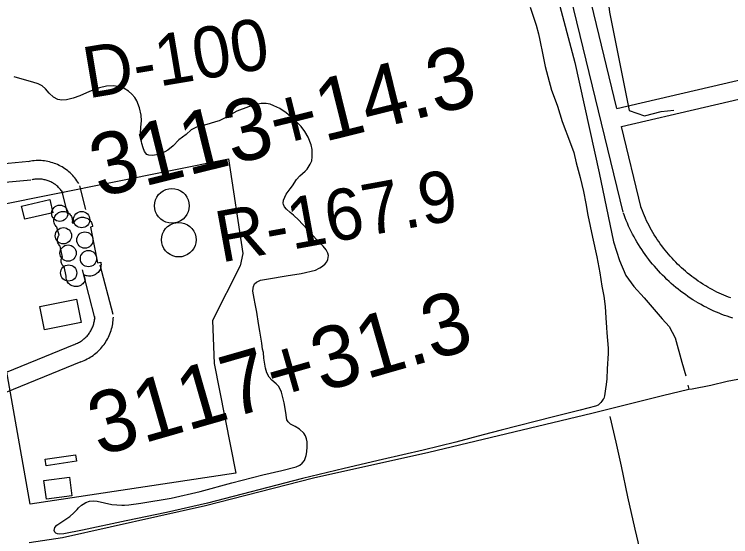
# Model space of a CAD drawing. Extents: x 3392644 to 3430565, y 576657 to 602123.
# Drawn here: x 3415223 to 3416383, y 583288 to 584134 of the extents above; entities that cross this region are included whole.
import ezdxf

# ---------------------------------------------------------------- set-up
doc = ezdxf.new("R2010")
doc.units = 0
for name, color, linetype in [('V-BLDG-OTLN', 7, 'Continuous'), ('V-DOMW-TANK', 7, 'Continuous'), ('V-DTCH-CNTR', 7, 'Continuous'), ('V-RIVR-RANG-IDEN', 7, 'Continuous'), ('V-ROAD-CNTR', 7, 'Continuous'), ('V-SITE-OTLN', 7, 'Continuous'), ('V-SITE-STRC', 7, 'Continuous'), ('V-SITE-VEGE', 7, 'Continuous'), ('V-SURV-IDEN', 7, 'Continuous'), ('V-TOPO-SHOR', 7, 'Continuous')]:
    doc.layers.add(name, color=color, linetype=linetype)

msp = doc.modelspace()

# ---------------------------------------------------------------- linework, layer by layer
at = {"layer": 'V-BLDG-OTLN'}
for points in [[(3415234.6, 583822.6), (3415280.2, 583833.4), (3415285.2, 583812.3), (3415239.6, 583801.6)], [(3415264.2, 583660.5), (3415323.6, 583672.3), (3415331.2, 583634.4), (3415271.8, 583622.6)], [(3415272.9, 583412.9), (3415321.8, 583420.1), (3415323.3, 583409.7), (3415274.4, 583402.5)], [(3415270.8, 583378.5), (3415312.1, 583383.9), (3415316.1, 583353.4), (3415274.7, 583348.1)]]:
    msp.add_lwpolyline(points, close=True, dxfattribs=at)
at = {"layer": 'V-DOMW-TANK'}
for centre in [(3415296.4, 583811.4), (3415331.8, 583801), (3415302.3, 583774.9), (3415337, 583768), (3415309.9, 583746.8), (3415342.9, 583737.9), (3415310.8, 583714.6)]:
    msp.add_circle(centre, 13.2, dxfattribs=at)
at = {"layer": 'V-DTCH-CNTR'}
msp.add_lwpolyline([(3416322.1, 582825.5), (3416314.5, 582868.6), (3416306.9, 582910.1), (3416297.6, 582962.1), (3416285.9, 583023.5), (3416274.6, 583083.1), (3416265, 583131.9), (3416254, 583187.5), (3416241, 583247.5), (3416228.7, 583299.6), (3416217, 583351.9), (3416206.4, 583401.7), (3416197.8, 583440.4), (3416187.9, 583481.9)], dxfattribs=at)
at = {"layer": 'V-ROAD-CNTR'}
for points in [[(3416209.1, 583813.2), (3416124.5, 584162.1)], [(3416199.2, 583981.1), (3416153.7, 584169.1)], [(3416199.2, 583981.1), (3416737.6, 584106.2)], [(3416206.3, 583951.9), (3416744.4, 584077)], [(3416238.2, 583820.2), (3416206.3, 583951.9)], [(3415246.8, 583895.1), (3415110.2, 583882.3)], [(3415327.1, 583859.7), (3415325.7, 583861.9), (3415324.2, 583864.1), (3415322.6, 583866.4), (3415320.9, 583868.5), (3415319.1, 583870.6), (3415317.3, 583872.7), (3415315.3, 583874.7), (3415313.4, 583876.6), (3415311.3, 583878.4), (3415309.2, 583880.1), (3415307, 583881.8), (3415304.7, 583883.4), (3415302.4, 583884.9), (3415300.1, 583886.3), (3415297.7, 583887.7), (3415295.2, 583888.9), (3415292.7, 583890.1), (3415290.2, 583891.2), (3415287.6, 583892.2), (3415285, 583893), (3415282.4, 583893.8), (3415279.7, 583894.5), (3415277, 583895.1), (3415274.3, 583895.6), (3415271.6, 583896), (3415268.9, 583896.3), (3415266.1, 583896.6), (3415263.4, 583896.7), (3415260.6, 583896.7), (3415257.9, 583896.6), (3415255.1, 583896.4), (3415252.4, 583896.1), (3415249.6, 583895.7), (3415247, 583895.2), (3415245, 583894.8)], [(3415249.6, 583865.2), (3415112.9, 583852.4)], [(3415301.6, 583843.9), (3415300.5, 583845.6), (3415299.6, 583847), (3415298.6, 583848.3), (3415297.6, 583849.6), (3415296.5, 583850.9), (3415295.4, 583852.1), (3415294.2, 583853.3), (3415293, 583854.5), (3415291.8, 583855.6), (3415290.5, 583856.6), (3415289.2, 583857.7), (3415287.8, 583858.6), (3415286.4, 583859.5), (3415285, 583860.4), (3415283.5, 583861.2), (3415282.1, 583862), (3415280.5, 583862.7), (3415279, 583863.3), (3415277.4, 583863.9), (3415275.9, 583864.5), (3415274.3, 583865), (3415272.7, 583865.4), (3415271, 583865.7), (3415269.4, 583866), (3415267.7, 583866.3), (3415266.1, 583866.5), (3415264.4, 583866.6), (3415262.7, 583866.7), (3415261.1, 583866.7), (3415259.4, 583866.6), (3415257.7, 583866.5), (3415256.1, 583866.3), (3415254.4, 583866.1), (3415252.8, 583865.8), (3415251.3, 583865.5)], [(3415309.6, 583810.1), (3415299.8, 583848.1)], [(3415338.6, 583817.7), (3415328.8, 583855.6)], [(3416342, 583694.3), (3416338.2, 583696.6), (3416334.6, 583699), (3416331, 583701.4), (3416327.4, 583703.9), (3416323.9, 583706.5), (3416320.4, 583709.1), (3416317, 583711.8), (3416313.6, 583714.5), (3416310.3, 583717.3), (3416307, 583720.1), (3416303.8, 583723), (3416300.6, 583726), (3416297.5, 583729), (3416294.4, 583732.1), (3416291.4, 583735.2), (3416288.5, 583738.4), (3416285.5, 583741.6), (3416282.7, 583744.9), (3416279.9, 583748.2), (3416277.2, 583751.6), (3416274.5, 583755), (3416271.9, 583758.4), (3416269.3, 583762), (3416266.8, 583765.5), (3416264.4, 583769.1), (3416262, 583772.7), (3416259.7, 583776.4), (3416257.5, 583780.1), (3416255.3, 583783.9), (3416253.2, 583787.7), (3416251.1, 583791.5), (3416249.2, 583795.4), (3416247.2, 583799.3), (3416245.4, 583803.2), (3416243.6, 583807.2), (3416241.9, 583811.2), (3416240.3, 583815.2), (3416238.7, 583819.3), (3416237.7, 583821.9)], [(3416326.1, 583668.8), (3416322.1, 583671.3), (3416318, 583674), (3416314, 583676.7), (3416310, 583679.5), (3416306.1, 583682.4), (3416302.2, 583685.3), (3416298.3, 583688.3), (3416294.6, 583691.3), (3416290.8, 583694.5), (3416287.2, 583697.7), (3416283.5, 583700.9), (3416280, 583704.2), (3416276.5, 583707.6), (3416273, 583711), (3416269.7, 583714.5), (3416266.4, 583718.1), (3416263.1, 583721.7), (3416259.9, 583725.4), (3416256.8, 583729.1), (3416253.7, 583732.9), (3416250.7, 583736.7), (3416247.8, 583740.6), (3416244.9, 583744.5), (3416242.1, 583748.5), (3416239.4, 583752.5), (3416236.7, 583756.6), (3416234.2, 583760.7), (3416231.6, 583764.9), (3416229.2, 583769.1), (3416226.8, 583773.3), (3416224.5, 583777.6), (3416222.3, 583781.9), (3416220.2, 583786.3), (3416218.1, 583790.7), (3416216.1, 583795.2), (3416214.2, 583799.6), (3416212.4, 583804.1), (3416210.6, 583808.6), (3416209.6, 583811.5)], [(3415353.7, 583639.8), (3415333, 583719.8)], [(3415382.8, 583647.3), (3415362, 583727.3)], [(3416383.6, 583674.2), (3416379.7, 583675.7), (3416375.9, 583677.2), (3416372.1, 583678.7), (3416368.4, 583680.4), (3416364.6, 583682.1), (3416360.9, 583683.8), (3416357.3, 583685.7), (3416353.6, 583687.6), (3416350, 583689.6), (3416346.5, 583691.6), (3416342.9, 583693.7), (3416341.9, 583694.3)], [(3416386.7, 583641.6), (3416382.2, 583643), (3416377.8, 583644.5), (3416373.4, 583646), (3416369, 583647.6), (3416364.7, 583649.3), (3416360.4, 583651.1), (3416356.1, 583653), (3416351.9, 583654.9), (3416347.7, 583656.9), (3416343.6, 583659), (3416339.4, 583661.1), (3416335.4, 583663.4), (3416331.3, 583665.7), (3416327.4, 583668.1), (3416326.2, 583668.8)], [(3415320.1, 583598.9), (3415322, 583599.6), (3415323.6, 583600.3), (3415325.2, 583601), (3415326.7, 583601.8), (3415328.3, 583602.7), (3415329.8, 583603.6), (3415331.3, 583604.5), (3415332.7, 583605.5), (3415334.1, 583606.6), (3415335.4, 583607.7), (3415336.8, 583608.8), (3415338.1, 583610), (3415339.3, 583611.2), (3415340.5, 583612.5), (3415341.6, 583613.8), (3415342.7, 583615.2), (3415343.8, 583616.6), (3415344.8, 583618), (3415345.7, 583619.5), (3415346.6, 583621), (3415347.5, 583622.5), (3415348.3, 583624.1), (3415349, 583625.7), (3415349.7, 583627.3), (3415350.3, 583628.9), (3415350.9, 583630.6), (3415351.4, 583632.2), (3415351.8, 583633.9), (3415352.2, 583635.6), (3415352.6, 583637.3), (3415352.8, 583639.1), (3415353, 583640.8), (3415353.2, 583642.6), (3415353.3, 583644.3)], [(3415330.7, 583570.9), (3415333.1, 583571.8), (3415335.7, 583572.8), (3415338.2, 583574), (3415340.8, 583575.3), (3415343.2, 583576.6), (3415345.6, 583578.1), (3415348, 583579.6), (3415350.3, 583581.2), (3415352.5, 583582.9), (3415354.7, 583584.6), (3415356.8, 583586.5), (3415358.9, 583588.4), (3415360.8, 583590.4), (3415362.8, 583592.4), (3415364.6, 583594.5), (3415366.4, 583596.7), (3415368.1, 583598.9), (3415369.7, 583601.2), (3415371.2, 583603.6), (3415372.6, 583606), (3415374, 583608.4), (3415375.3, 583610.9), (3415376.4, 583613.5), (3415377.5, 583616.1), (3415378.5, 583618.7), (3415379.4, 583621.3), (3415380.3, 583624), (3415381, 583626.7), (3415381.6, 583629.5), (3415382.1, 583632.2), (3415382.6, 583635), (3415382.9, 583637.8), (3415383.1, 583640.5), (3415383.2, 583642.8)], [(3415185.6, 583544.3), (3415319.8, 583598.8)], [(3415196.9, 583516.5), (3415331.1, 583571)]]:
    msp.add_lwpolyline(points, dxfattribs=at)
msp.add_spline([(3421232.4, 582887.9), (3421226.8, 582910.8), (3421215.7, 582930.4), (3421200.2, 582942.9), (3421174.4, 582956.8), (3421159.1, 582981.5), (3421147.2, 583002.4), (3421122.9, 583125.1), (3421094.9, 583258.2), (3421077.8, 583381.7), (3421082, 583407.2), (3421105.6, 583426.7), (3421137.1, 583441.4), (3421206.3, 583453), (3421229.8, 583469.9), (3421247.6, 583495.7), (3421239.1, 583527.5), (3421199.6, 583708.7), (3421181.6, 583814.6), (3421181.8, 583864.6), (3421191.4, 583901.5), (3421196.3, 583950.5), (3421188, 583966.3), (3421176.7, 583972.1), (3421147, 583966.2), (3421102.1, 583941.1), (3420981.8, 583903.6), (3420673.7, 583827.4), (3420466.8, 583780.7), (3420124, 583703.4), (3419499, 583561.7), (3418727.4, 583381.8), (3418004.7, 583219.7), (3417274.1, 583053.5), (3416522.2, 582880.2), (3416022.3, 582767.4), (3415991.2, 582758.2), (3415958.5, 582743.5), (3415935.6, 582730.1), (3415898.6, 582705.9), (3415869, 582690.1), (3415747.3, 582653.8), (3415546, 582595.5), (3415341.7, 582532.9), (3415229.5, 582496.2)], degree=3, dxfattribs=at)
at = {"layer": 'V-SITE-OTLN'}
msp.add_lwpolyline([(3415193.1, 583823.9), (3415569.5, 583899.7), (3415592.9, 583746.4), (3415588.4, 583726.1), (3415543.7, 583637.4), (3415546.4, 583568.1), (3415581.4, 583390.1), (3415248.3, 583340), (3415195.4, 583636.5), (3415162.4, 583818.5)], close=True, dxfattribs=at)
at = {"layer": 'V-SITE-STRC'}
for points in [[(3415506.1, 583823.4), (3415505.7, 583818.5), (3415504.5, 583813.8), (3415502.4, 583809.3), (3415499.6, 583805.3), (3415496.1, 583801.8), (3415492.1, 583799), (3415487.6, 583796.9), (3415484.6, 583796.1), (3415483.9, 583796), (3415483.2, 583795.9), (3415482.6, 583795.6), (3415478, 583795.2), (3415473.1, 583795.7), (3415468.4, 583796.9), (3415463.9, 583799), (3415459.9, 583801.8), (3415456.4, 583805.3), (3415453.6, 583809.3), (3415451.5, 583813.8), (3415450.3, 583818.5), (3415449.8, 583823.4), (3415450.3, 583828.3), (3415451.5, 583833), (3415453.6, 583837.5), (3415456.4, 583841.5), (3415459.9, 583845), (3415463.9, 583847.8), (3415468.4, 583849.9), (3415473.1, 583851.1), (3415478, 583851.6), (3415482.9, 583851.1), (3415487.6, 583849.9), (3415492.1, 583847.8), (3415496.1, 583845), (3415499.6, 583841.5), (3415502.4, 583837.5), (3415504.5, 583833), (3415505.7, 583828.3)], [(3415517.2, 583768.5), (3415516.7, 583763.7), (3415515.5, 583759), (3415513.4, 583754.5), (3415510.6, 583750.5), (3415507.2, 583747.1), (3415503.2, 583744.3), (3415498.7, 583742.2), (3415494, 583741), (3415489.2, 583740.5), (3415484.3, 583741), (3415479.6, 583742.2), (3415475.1, 583744.3), (3415471.1, 583747.1), (3415467.7, 583750.5), (3415464.9, 583754.5), (3415462.8, 583759), (3415461.6, 583763.7), (3415461.1, 583768.5), (3415461.6, 583773.4), (3415462.8, 583778.1), (3415464.9, 583782.5), (3415467.7, 583786.5), (3415471.1, 583790), (3415475.1, 583792.8), (3415479.6, 583794.8), (3415482.6, 583795.6), (3415483.3, 583795.8), (3415483.9, 583795.9), (3415484.6, 583796.1), (3415489.1, 583796.5), (3415494, 583796.1), (3415498.7, 583794.8), (3415503.2, 583792.8), (3415507.2, 583790), (3415510.6, 583786.5), (3415513.4, 583782.5), (3415515.5, 583778.1), (3415516.7, 583773.4)]]:
    msp.add_lwpolyline(points, close=True, dxfattribs=at)
for points in [[(3415346, 583788.7), (3415357.7, 583730.9), (3415362.8, 583732), (3415363.1, 583730.1), (3415363.2, 583728.1), (3415363.1, 583726.2), (3415362.8, 583724.2), (3415362.3, 583722.4), (3415361.6, 583720.5), (3415360.8, 583718.8), (3415359.7, 583717.2), (3415358.5, 583715.6), (3415357.1, 583714.2), (3415355.6, 583713), (3415354, 583711.9), (3415352.3, 583711), (3415350.4, 583710.3), (3415348.6, 583709.8), (3415346.6, 583709.5), (3415344.7, 583709.4), (3415342.8, 583709.5), (3415340.8, 583709.8), (3415338.9, 583710.2), (3415337.1, 583710.9), (3415335.4, 583711.8), (3415337.5, 583703.1), (3415336.8, 583701.5), (3415336, 583699.8), (3415334.9, 583698.4), (3415333.6, 583697), (3415332.3, 583695.8), (3415330.8, 583694.8), (3415329.1, 583693.9), (3415327.4, 583693.3), (3415325.7, 583692.8), (3415323.8, 583692.5), (3415322, 583692.5), (3415320.2, 583692.7), (3415318.4, 583693.1), (3415316.7, 583693.6), (3415315, 583694.4), (3415313.4, 583695.4), (3415312, 583696.5), (3415310.7, 583697.8), (3415309.6, 583699.2), (3415308.6, 583700.8), (3415307.8, 583702.5), (3415307.3, 583704.2), (3415306.9, 583706), (3415306.7, 583707.8), (3415306.8, 583709.7), (3415303.6, 583725), (3415302.3, 583725.8), (3415301.3, 583726.8), (3415300.3, 583728), (3415299.6, 583729.2), (3415299, 583730.6), (3415298.6, 583732), (3415298.5, 583733.5), (3415298.5, 583734.9), (3415298.8, 583736.4), (3415299.2, 583737.8), (3415299.9, 583739.1), (3415300.7, 583740.3), (3415297.2, 583758), (3415296, 583759.2), (3415295, 583760.5), (3415294.1, 583761.9), (3415293.4, 583763.4), (3415292.9, 583765), (3415292.6, 583766.6), (3415292.5, 583768.3), (3415292.7, 583770), (3415293, 583771.6), (3415293.6, 583773.2), (3415294.3, 583774.7), (3415295.2, 583776), (3415291.6, 583788.6), (3415290.4, 583789.9), (3415289.3, 583791.3), (3415288.5, 583792.8), (3415287.8, 583794.4), (3415287.3, 583796.1), (3415287, 583797.8), (3415286.9, 583799.5), (3415287, 583801.3), (3415287.3, 583803), (3415287.8, 583804.6), (3415288.5, 583806.2), (3415289.4, 583807.7), (3415290.4, 583809.1), (3415291.6, 583810.4), (3415293, 583811.5), (3415294.4, 583812.4), (3415296, 583813.2), (3415297.6, 583813.8), (3415299.3, 583814.2), (3415301, 583814.4), (3415302.8, 583814.4), (3415304.5, 583814.2), (3415306.2, 583813.8)], [(3415306.2, 583813.8), (3415307.8, 583813.2), (3415309.4, 583812.4), (3415310.8, 583811.4), (3415312.1, 583810.3), (3415313.3, 583809), (3415314.4, 583807.6), (3415315.2, 583806.1), (3415315.9, 583804.5), (3415316.4, 583802.8), (3415316.7, 583801.1), (3415316.8, 583799.4), (3415316.7, 583797.7), (3415316.4, 583796), (3415318.7, 583795.5), (3415319.5, 583797.1), (3415320.5, 583798.6), (3415321.7, 583800), (3415323, 583801.2), (3415324.5, 583802.3), (3415326, 583803.2), (3415327.7, 583803.9), (3415329.4, 583804.5), (3415331.2, 583804.8), (3415333, 583805), (3415334.8, 583804.9), (3415336.5, 583804.7), (3415338.3, 583804.2), (3415340, 583803.6), (3415341.6, 583802.8), (3415343.1, 583801.8), (3415344.4, 583800.6), (3415345.7, 583799.3), (3415346.8, 583797.9), (3415347.7, 583796.3), (3415348.4, 583794.7), (3415349, 583793), (3415349.4, 583791.2), (3415349.5, 583789.7), (3415346, 583788.7)]]:
    msp.add_lwpolyline(points, dxfattribs=at)
at = {"layer": 'V-SITE-VEGE'}
for points in [[(3416058.7, 584145.2), (3416068.4, 584116), (3416072.3, 584102.2), (3416074.2, 584091.7), (3416078.8, 584067.8), (3416083, 584048.8), (3416086.9, 584032.7), (3416092.9, 584010.8), (3416097.6, 583999.4), (3416103, 583984.8), (3416110.5, 583960), (3416124, 583924.5), (3416129.4, 583909.6), (3416132.9, 583893), (3416139.3, 583869), (3416144.9, 583846.8), (3416148.9, 583827.2), (3416152, 583808.5)], [(3415267.9, 584017.9), (3415261.5, 584021), (3415252.9, 584023.8), (3415231.8, 584029.7), (3415222.3, 584032.1)], [(3415609.5, 583690.1), (3415610, 583692.6), (3415611.8, 583696.9), (3415615.1, 583699.8), (3415621.5, 583703), (3415634.8, 583705.4), (3415663.1, 583709.8), (3415687.7, 583713.9), (3415710.5, 583719.4), (3415716.6, 583722.2), (3415717.9, 583723), (3415722.3, 583725.6), (3415726.6, 583729.5), (3415729.3, 583732.5), (3415730.8, 583736.6), (3415731.6, 583743), (3415730.7, 583746.7), (3415728, 583752.2), (3415723.2, 583758.3), (3415711.6, 583769.3), (3415698.9, 583784.1), (3415688.9, 583794.4), (3415683.6, 583800), (3415675, 583808), (3415669.6, 583812.6), (3415663.9, 583817.8), (3415660.5, 583821.8), (3415658.9, 583825.6), (3415658.2, 583827.9), (3415658.6, 583832.3), (3415663, 583842.3), (3415669.8, 583850.8), (3415673.5, 583855.9), (3415679.9, 583866), (3415685.1, 583872.1), (3415693.9, 583879.5), (3415697.1, 583883), (3415702.3, 583890.9), (3415704.7, 583896.1), (3415705.3, 583903), (3415705.1, 583914.5), (3415703.9, 583922.1), (3415698.7, 583934.7), (3415693.3, 583944), (3415687.4, 583952.1), (3415680.5, 583959), (3415671, 583967.8), (3415662.7, 583974.3), (3415656.9, 583978.3), (3415652.7, 583980.9), (3415643.2, 583985.6), (3415637, 583987.9), (3415631, 583989.3), (3415622.8, 583989), (3415614.4, 583987.5), (3415602, 583983.9), (3415583.3, 583976.7), (3415563.2, 583965.4), (3415554.5, 583961), (3415548.8, 583959.5), (3415539.8, 583956.5), (3415530.9, 583953.9), (3415517.9, 583950.7), (3415509.4, 583946.3), (3415501.1, 583938.9), (3415489.5, 583930.4), (3415480.2, 583920.7), (3415471.3, 583913.3), (3415461.7, 583908.3), (3415456.3, 583906.4), (3415446.8, 583904.8), (3415440.7, 583905.5), (3415437.4, 583906.7), (3415433.5, 583911.5), (3415431.3, 583917.4), (3415429.2, 583924.5), (3415427.5, 583933.8), (3415427.1, 583941.2), (3415427.6, 583950.7), (3415428.6, 583960.8), (3415428.3, 583970.3), (3415425.6, 583981.9), (3415421, 583993.6), (3415417.9, 583998.8), (3415413, 584004.2), (3415407.6, 584008.9), (3415400.5, 584013.5), (3415391, 584016.5), (3415382.9, 584017.9), (3415371.9, 584017), (3415360.5, 584014.5), (3415344.5, 584008.4), (3415329.1, 584001.4), (3415317.8, 583997.8), (3415307.3, 583994.9), (3415299.8, 583994.5), (3415293.4, 583995.8), (3415286.1, 583999.3), (3415279.2, 584005.6), (3415273.3, 584012.8), (3415267.9, 584017.9)], [(3416152, 583808.5), (3416159.4, 583772.5), (3416166.8, 583740.7), (3416171.3, 583714.9), (3416174.9, 583693.1), (3416177.7, 583676.8), (3416179.9, 583660.5), (3416181.1, 583641.9), (3416182.4, 583626.2), (3416182.9, 583617.6), (3416184.7, 583593.1), (3416184.7, 583584.1), (3416183.1, 583559.2), (3416182.5, 583543), (3416181.9, 583533.9), (3416180.5, 583527.2), (3416178.8, 583515.7), (3416177.8, 583511.2), (3416177, 583510.3), (3416174.9, 583506.9), (3416173, 583504.6), (3416168.6, 583500.7), (3416164.5, 583498.8), (3416139.5, 583492.3), (3416096.5, 583481.7), (3416011.8, 583460.2), (3415982.4, 583452.3), (3415938, 583440.4), (3415885.1, 583427.5), (3415819.2, 583412.3), (3415757, 583397.8), (3415689.6, 583381.6), (3415535.6, 583341.7), (3415469.4, 583326.6), (3415404.1, 583313.3), (3415333.4, 583298.3), (3415302.9, 583292.1), (3415295.7, 583291.6), (3415292.8, 583291.9), (3415289.8, 583293.2), (3415288.3, 583295), (3415287.4, 583297.3), (3415288.4, 583302.3), (3415291.8, 583306.1), (3415312.5, 583320.2), (3415319.3, 583326), (3415324.5, 583331.5), (3415326.9, 583334.4), (3415331.3, 583338.7), (3415334.3, 583340.2), (3415338.7, 583342.8), (3415344.8, 583344.9), (3415350.3, 583345.8), (3415357.2, 583344.8), (3415380.7, 583339.8), (3415397, 583338.8), (3415401.1, 583338.4), (3415408, 583339), (3415427.7, 583341.9), (3415476.6, 583349.9), (3415523.6, 583360.6), (3415575, 583374.9), (3415625.5, 583387.9), (3415656.4, 583394.6), (3415679.3, 583400.4), (3415685.4, 583403.4), (3415689.2, 583406.4), (3415692.7, 583410.9), (3415695.6, 583419), (3415696.6, 583424.9), (3415697.4, 583433.1), (3415697.1, 583440.9), (3415696.2, 583446), (3415694.5, 583451.1), (3415691.6, 583455.2), (3415684.6, 583461.7), (3415678, 583466), (3415670.3, 583469.7), (3415666.5, 583473.3), (3415664.4, 583476.6), (3415663.6, 583480.6), (3415662.9, 583488.4), (3415659.9, 583504.1), (3415655.6, 583521.6), (3415651.2, 583530.6), (3415646.8, 583535), (3415639.8, 583541.2), (3415635.6, 583546.1), (3415631.7, 583553), (3415629.5, 583560.4), (3415627.2, 583576.9), (3415626.2, 583585.6), (3415625, 583591), (3415623.5, 583600.7), (3415620.5, 583620.3), (3415618.2, 583632.6), (3415615.4, 583651.1), (3415612.9, 583664.9), (3415611.2, 583673.5), (3415609.2, 583685.4), (3415609.5, 583690.1)]]:
    msp.add_lwpolyline(points, dxfattribs=at)
at = {"layer": 'V-TOPO-SHOR'}
for points in [[(3415878.7, 584385.5), (3415948.3, 584390.2), (3415997.7, 584381.4), (3416044.9, 584359.1), (3416058.4, 584345.7), (3416063, 584332.2), (3416092.2, 584316.6), (3416141.8, 584258.4), (3416166.7, 584211.4), (3416182.6, 584173.2), (3416187.2, 584137.3), (3416219.2, 583978), (3416243.9, 583969.1), (3416270.9, 583976), (3416291.1, 583978.3)], [(3416102.3, 584163.3), (3416130.8, 584055.5), (3416170.1, 583876.6), (3416193.7, 583764.9), (3416203.3, 583734.6), (3416213.8, 583710.5), (3416226.4, 583692.5), (3416243, 583674.4), (3416272.4, 583640.4), (3416283.7, 583627.9), (3416293.6, 583609.3), (3416304.4, 583570.1), (3416310.7, 583548.2)], [(3416320.8, 583527), (3416351.2, 583532.9), (3416377.6, 583539.3), (3416412.5, 583546)], [(3415246.6, 583278.3), (3415300.7, 583286.1), (3415532.4, 583337.9), (3415707.4, 583382.7), (3415894.5, 583424.6), (3416158.6, 583487.4), (3416273.1, 583516.4), (3416315.7, 583526.2)], [(3416313.8, 583533.1), (3416315.7, 583526.2), (3416320.8, 583527)]]:
    msp.add_lwpolyline(points, dxfattribs=at)

# ---------------------------------------------------------------- texts
at = {"layer": 'V-RIVR-RANG-IDEN'}
for s, rotation, p in [('D-100', 9.5223, (3415342, 583997.2)), ('R-167.9', 10.3288, (3415557.5, 583731.3))]:
    msp.add_text(s, height=83, rotation=rotation, dxfattribs=at).set_placement(p)
at = {"layer": 'V-SURV-IDEN'}
for s, rotation, p in [('3113+14.3', 13.886, (3415359.8, 583836.6)), ('3117+31.3', 16.0493, (3415360.2, 583417.8))]:
    msp.add_text(s, height=100, rotation=rotation, dxfattribs=at).set_placement(p)

doc.saveas('drawing.dxf')
